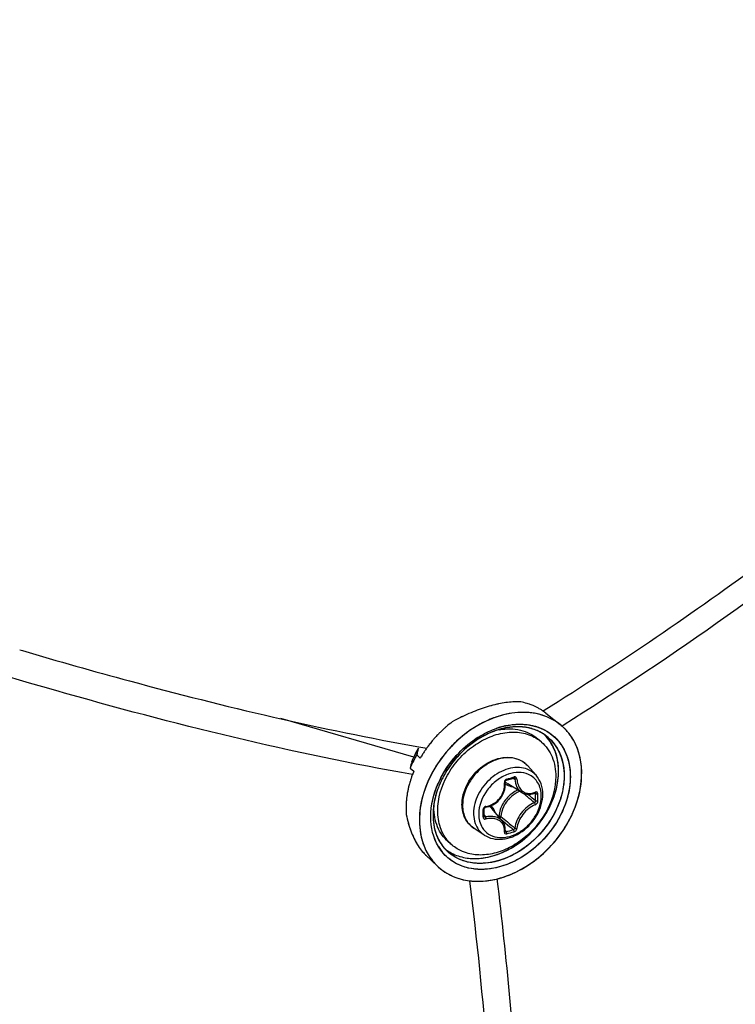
# Model space of a CAD drawing. Header units: millimetres. Extents: x 0 to 420, y 0 to 297.
# Tile 358 of 502: x 346.23 to 350.96, y 192.41 to 198.91. Entities that reach past the tile are written whole.
import ezdxf

# ---------------------------------------------------------------- set-up
doc = ezdxf.new("R2010")
doc.units = ezdxf.units.MM
doc.header["$LTSCALE"] = 23.1
doc.layers.get('0').update_dxf_attribs({"linetype": 'CONTINUOUS'})

msp = doc.modelspace()

# ---------------------------------------------------------------- linework, layer by layer
at = {"color": 7, "linetype": 'CONTINUOUS'}
for p, q in [((346.2329, 194.7538), (346.2519, 194.7483)), ((346.2329, 194.7538), (346.252, 194.7482)), ((349.6853, 194.3499), (349.6931, 194.3548)), ((349.6853, 194.3498), (349.6932, 194.3547)), ((349.705, 194.3357), (349.8003, 194.2596)), ((348.8332, 194.0458), (347.9553, 194.2992)), ((349.8187, 194.254), (349.8118, 194.2497)), ((349.8187, 194.254), (349.8118, 194.2497)), ((349.3895, 194.2244), (349.3901, 194.2246)), ((349.3895, 194.2243), (349.3901, 194.2245)), ((349.3949, 194.2405), (349.3957, 194.2407)), ((349.4016, 194.2286), (349.3993, 194.2279)), ((349.4016, 194.2286), (349.3993, 194.2278)), ((349.241, 194.1656), (349.2512, 194.1723)), ((349.2572, 194.1761), (349.258, 194.1767)), ((349.2576, 194.1749), (349.2585, 194.1755)), ((349.6756, 194.145), (349.6506, 194.1667)), ((348.8531, 194.0601), (348.8767, 194.0391)), ((348.8633, 194.1024), (348.8599, 194.0885)), ((348.8641, 194.1044), (348.8633, 194.1024)), ((348.919, 194.1048), (348.9183, 194.1038)), ((348.9194, 194.1046), (348.9186, 194.1036)), ((349.1126, 194.0535), (349.1159, 194.0572)), ((348.82, 194.0149), (348.8203, 194.0159)), ((348.82, 194.0149), (348.8203, 194.0158)), ((348.82, 194.0149), (348.8204, 194.0158)), ((348.82, 194.0149), (348.8204, 194.0158)), ((348.8772, 194.0401), (348.8767, 194.0391)), ((348.8773, 194.0401), (348.8767, 194.0391)), ((349.6405, 193.9251), (349.5851, 193.9876)), ((348.8098, 193.9726), (348.8334, 193.9516)), ((349.457, 193.932), (349.4567, 193.9319)), ((349.457, 193.932), (349.4567, 193.9319)), ((349.0112, 193.8818), (349.0111, 193.8815)), ((349.0299, 193.9191), (349.0298, 193.9189)), ((349.4362, 193.8449), (349.4374, 193.8578)), ((349.4366, 193.8826), (349.4369, 193.8842)), ((349.4366, 193.8812), (349.4366, 193.8826)), ((349.4375, 193.8707), (349.4366, 193.8812)), ((349.4369, 193.8842), (349.4374, 193.8857)), ((349.4374, 193.8857), (349.438, 193.8872)), ((349.4374, 193.8578), (349.4375, 193.8707)), ((349.438, 193.8872), (349.4389, 193.8887)), ((349.4389, 193.8887), (349.4399, 193.89)), ((349.4399, 193.89), (349.441, 193.8912)), ((349.441, 193.8912), (349.4422, 193.8922)), ((349.4422, 193.8922), (349.4435, 193.893)), ((349.4435, 193.893), (349.4448, 193.8936)), ((349.4448, 193.8936), (349.4454, 193.8938)), ((349.4454, 193.8938), (349.4603, 193.8979)), ((349.5465, 193.8113), (349.4537, 193.8689)), ((349.4603, 193.8979), (349.4691, 193.9004)), ((349.4691, 193.9004), (349.4779, 193.903)), ((349.4779, 193.903), (349.4928, 193.9074)), ((349.4896, 193.9065), (349.5008, 193.9005)), ((349.4917, 193.9054), (349.4945, 193.9038)), ((349.4928, 193.9074), (349.4933, 193.9076)), ((349.4933, 193.9076), (349.4944, 193.9077)), ((349.4944, 193.9077), (349.4953, 193.9076)), ((349.4953, 193.9076), (349.4961, 193.9074)), ((349.4961, 193.9074), (349.4964, 193.9073)), ((349.4131, 193.7838), (349.4199, 193.7952)), ((349.4199, 193.7952), (349.4256, 193.8072)), ((349.4256, 193.8072), (349.4303, 193.8195)), ((349.4303, 193.8195), (349.4338, 193.8321)), ((349.4338, 193.8321), (349.4362, 193.8449)), ((349.5465, 193.8114), (349.5502, 193.8092)), ((349.5502, 193.8092), (349.5586, 193.8051)), ((349.5586, 193.8051), (349.5674, 193.802)), ((349.5674, 193.802), (349.5767, 193.8)), ((349.5767, 193.8), (349.5862, 193.7989)), ((349.5862, 193.7989), (349.596, 193.7989)), ((349.5869, 193.7989), (349.5892, 193.7969)), ((349.596, 193.7989), (349.6059, 193.8)), ((349.6059, 193.8), (349.6159, 193.8021)), ((349.6159, 193.8021), (349.6258, 193.8052)), ((349.6258, 193.8052), (349.6333, 193.8082)), ((349.6304, 193.8071), (349.6374, 193.8033)), ((349.6342, 193.8089), (349.6333, 193.8082)), ((349.6333, 193.8082), (349.6346, 193.8086)), ((349.6346, 193.8086), (349.6351, 193.8087)), ((348.9669, 193.7359), (348.9669, 193.7363)), ((348.9672, 193.736), (348.9672, 193.7364)), ((349.3426, 193.7243), (349.3546, 193.73)), ((349.3546, 193.73), (349.3661, 193.7368)), ((349.3661, 193.7368), (349.377, 193.7445)), ((349.377, 193.7445), (349.3872, 193.7532)), ((349.3872, 193.7532), (349.3967, 193.7626)), ((349.3967, 193.7626), (349.4054, 193.7729)), ((349.4054, 193.7729), (349.4131, 193.7838)), ((349.2971, 193.7037), (349.2974, 193.705)), ((349.2971, 193.7029), (349.2971, 193.7037)), ((349.2972, 193.6842), (349.2971, 193.7029)), ((349.2971, 193.6556), (349.2972, 193.6791)), ((349.2972, 193.6791), (349.2972, 193.6842)), ((349.2972, 193.6625), (349.3065, 193.6501)), ((349.2974, 193.705), (349.2979, 193.7064)), ((349.2979, 193.7064), (349.2986, 193.7078)), ((349.2986, 193.7078), (349.2995, 193.7091)), ((349.2995, 193.7091), (349.3006, 193.7104)), ((349.3006, 193.7104), (349.3018, 193.7115)), ((349.3018, 193.7115), (349.3031, 193.7124)), ((349.3031, 193.7124), (349.3046, 193.7132)), ((349.3046, 193.7132), (349.306, 193.7138)), ((349.306, 193.7138), (349.3075, 193.7142)), ((349.3075, 193.7142), (349.3079, 193.7143)), ((349.3079, 193.7143), (349.3176, 193.7162)), ((349.3176, 193.7162), (349.3302, 193.7197)), ((349.3302, 193.7197), (349.3426, 193.7243)), ((349.4187, 193.6225), (349.3487, 193.7058)), ((349.2971, 193.6552), (349.2971, 193.6556)), ((349.2972, 193.6544), (349.2971, 193.6552)), ((349.2975, 193.6537), (349.2972, 193.6544)), ((349.2978, 193.6532), (349.2975, 193.6537)), ((349.3957, 193.6552), (349.3921, 193.6542)), ((349.4054, 193.6384), (349.4388, 193.6101)), ((349.4235, 193.6162), (349.4188, 193.6224)), ((349.4282, 193.6084), (349.4235, 193.6162)), ((349.432, 193.6), (349.4282, 193.6084)), ((349.4348, 193.5911), (349.432, 193.6)), ((349.2991, 193.5308), (349.2293, 193.5767)), ((349.4367, 193.5818), (349.4348, 193.5911)), ((349.4366, 193.5551), (349.4374, 193.5623)), ((349.4366, 193.5546), (349.4366, 193.5551)), ((349.4366, 193.5542), (349.4366, 193.5546)), ((349.4366, 193.5543), (349.4375, 193.5534)), ((349.4366, 193.5542), (349.4366, 193.5542)), ((349.4366, 193.5542), (349.4366, 193.5541)), ((349.4366, 193.5541), (349.4366, 193.5542)), ((349.4375, 193.5722), (349.4367, 193.5818)), ((349.4373, 193.5613), (349.4433, 193.5531)), ((349.4374, 193.5623), (349.4375, 193.5722)), ((349.4375, 193.5534), (349.4384, 193.5529)), ((349.0864, 193.4647), (349.0614, 193.4863)), ((348.9971, 193.4531), (348.9963, 193.4544)), ((348.9159, 193.3952), (348.9909, 193.3249)), ((348.9945, 193.3216), (348.9952, 193.321)), ((348.9945, 193.3215), (348.9951, 193.3209)), ((349.2037, 193.2289), (349.2038, 193.2288))]:
    msp.add_line(p, q, dxfattribs=at)
for centre, radius, start, end in [((349.6132, 193.404), 1.0168, 106.14447, 109.23708), ((349.6129, 193.4051), 1.0157, 106.13986, 109.24115), ((349.575, 193.5363), 0.8792, 102.73361, 106.14942), ((349.5747, 193.5373), 0.878, 102.72927, 106.14332), ((349.5558, 193.6191), 0.7941, 101.78574, 102.69442), ((349.5561, 193.6174), 0.7958, 101.78383, 102.69058), ((349.5382, 193.7068), 0.7047, 97.87782, 101.84842), ((349.5203, 193.8371), 0.5732, 93.29104, 97.88678), ((349.5155, 193.9098), 0.5003, 91.97994, 93.21717), ((349.5153, 193.9121), 0.4979, 91.97148, 93.2143), ((349.5158, 193.9024), 0.5077, 92.60111, 93.21261), ((349.5152, 193.917), 0.4931, 91.97543, 92.60119), ((349.4686, 194.0152), 0.4005, 73.65406, 79.71494), ((349.4727, 194.03), 0.3851, 71.23843, 73.62864), ((349.4763, 194.0402), 0.3743, 67.34363, 71.24492), ((349.4801, 194.0495), 0.3643, 64.2958, 67.33588), ((349.4829, 194.0553), 0.3578, 60.83662, 64.29563), ((349.737, 193.0925), 1.3522, 115.44296, 116.07045), ((349.7345, 193.098), 1.3462, 115.44371, 116.0741), ((349.7348, 193.0971), 1.3471, 115.4424, 115.75511), ((349.7088, 193.153), 1.2855, 112.76225, 115.46319), ((349.7083, 193.1539), 1.2845, 112.75668, 115.45954), ((349.6656, 193.2559), 1.1739, 109.95143, 112.76107), ((349.6656, 193.2559), 1.1739, 109.95381, 112.76374), ((349.6413, 193.3216), 1.1039, 109.2057, 109.93254), ((349.6405, 193.324), 1.1013, 109.20228, 109.93081), ((349.4857, 194.0603), 0.3521, 57.33752, 60.83495), ((349.488, 194.0639), 0.3478, 54.20076, 57.3352), ((349.4883, 194.0645), 0.3472, 51.37396, 57.336), ((349.489, 194.0653), 0.3461, 51.36713, 54.19768), ((349.5655, 193.6494), 0.7901, 127.21991, 131.0754), ((349.7542, 193.0582), 1.3906, 116.08177, 118.64554), ((349.7532, 193.0599), 1.3887, 116.07614, 118.64344), ((349.7393, 193.088), 1.3573, 115.7551, 116.06986), ((349.5487, 193.7489), 0.5151, 103.41042, 107.28797), ((349.5451, 193.7623), 0.5012, 102.31871, 106.12349), ((349.5443, 193.767), 0.4964, 102.35584, 103.39317), ((349.5832, 193.9879), 0.3478, 49.06362, 51.38133), ((349.5834, 193.988), 0.3475, 49.43387, 51.39061), ((349.5834, 193.9881), 0.3474, 49.4293, 51.38417), ((349.5836, 193.9883), 0.3471, 49.06201, 49.42875), ((349.5839, 193.9886), 0.3468, 48.36292, 49.43332), ((349.5828, 193.9875), 0.3483, 44.96524, 49.05918), ((349.5835, 193.9882), 0.3473, 48.3608, 49.06306), ((349.5818, 193.9864), 0.3498, 41.21829, 48.34923), ((349.5831, 193.9877), 0.348, 44.96154, 48.35842), ((349.5835, 193.6295), 0.817, 136.35992, 138.63858), ((349.5807, 193.6321), 0.8132, 134.84869, 136.35979), ((349.5783, 193.6346), 0.8098, 132.32515, 134.86225), ((349.575, 193.6382), 0.8048, 131.05872, 132.32465), ((349.5419, 193.7354), 0.5128, 107.21344, 110.38523), ((349.5441, 193.7305), 0.5181, 109.0704, 110.43081), ((349.5395, 193.7428), 0.505, 106.8852, 109.0217), ((349.539, 193.7455), 0.5023, 107.31815, 109.07262), ((349.5551, 193.7285), 0.5364, 107.2419, 108.75764), ((349.5344, 193.7602), 0.4869, 106.11326, 107.31542), ((349.4704, 193.8246), 0.408, 100.97574, 101.35061), ((349.5371, 193.7505), 0.4969, 106.09973, 107.20294), ((349.5364, 193.7528), 0.4945, 106.06173, 106.88067), ((349.4696, 193.8288), 0.4037, 99.98976, 100.97683), ((349.5497, 193.7462), 0.518, 106.11336, 107.38578), ((349.5329, 193.7652), 0.4817, 105.9539, 106.11066), ((349.5346, 193.7591), 0.488, 105.11803, 106.06203), ((349.5322, 193.7677), 0.4791, 105.11313, 105.95451), ((349.5343, 193.7603), 0.4867, 104.83782, 105.82661), ((349.5328, 193.7654), 0.4814, 104.29817, 105.11776), ((349.5314, 193.7706), 0.4761, 104.81712, 105.11256), ((349.5266, 193.7918), 0.4543, 97.79946, 104.90926), ((349.5294, 193.7786), 0.4678, 102.17354, 104.82413), ((349.5301, 193.7763), 0.4702, 102.20598, 104.30323), ((349.5243, 193.8043), 0.4416, 97.02561, 102.2393), ((349.5248, 193.8003), 0.4456, 97.72424, 102.18987), ((349.5206, 193.8313), 0.4143, 94.73186, 97.73086), ((349.5222, 193.8178), 0.4279, 96.96922, 97.69949), ((349.5201, 193.8372), 0.4084, 93.52504, 96.99907), ((349.521, 193.8282), 0.4175, 94.7478, 96.97546), ((349.5187, 193.8573), 0.3883, 88.61528, 94.76342), ((349.52, 193.8405), 0.4051, 93.53633, 94.74277), ((349.5188, 193.8618), 0.3838, 88.61941, 93.56762), ((349.5186, 193.8629), 0.3827, 87.98349, 93.5437), ((349.519, 193.8782), 0.3673, 87.95913, 88.58408), ((349.5192, 193.884), 0.3616, 84.94771, 88.58318), ((349.5194, 193.8872), 0.3584, 84.9412, 87.96883), ((349.5194, 193.8877), 0.3579, 84.14986, 87.9618), ((349.5202, 193.8964), 0.3491, 84.13136, 84.93123), ((349.5215, 193.9089), 0.3366, 78.44528, 84.97884), ((349.5218, 193.9106), 0.3348, 78.43091, 84.164), ((349.522, 193.9116), 0.3339, 77.96562, 84.17412), ((349.5242, 193.9235), 0.3217, 77.91771, 78.39418), ((349.526, 193.9317), 0.3134, 74.42201, 78.40695), ((349.5259, 193.9308), 0.3143, 74.44279, 77.92903), ((349.5264, 193.9331), 0.3119, 73.90672, 77.93425), ((349.5278, 193.9379), 0.3069, 73.90758, 74.4307), ((349.5299, 193.9454), 0.2991, 66.87109, 74.43713), ((349.5303, 193.9466), 0.2979, 66.58429, 73.91867), ((349.5306, 193.9471), 0.2972, 66.85955, 73.93455), ((349.5335, 193.9543), 0.2895, 66.54335, 66.82561), ((349.5344, 193.9564), 0.2872, 63.20249, 66.83908), ((349.5343, 193.9563), 0.2874, 63.86204, 66.55225), ((349.5348, 193.9573), 0.2863, 63.18545, 66.54887), ((349.5359, 193.9594), 0.2839, 62.93266, 63.85828), ((349.5362, 193.9602), 0.283, 62.92109, 63.17919), ((349.5403, 193.9678), 0.2744, 51.44966, 62.96675), ((349.5405, 193.968), 0.2742, 51.45353, 62.98167), ((349.4975, 193.9901), 0.2837, 42.65384, 45.69266), ((349.4978, 193.9905), 0.2832, 42.60211, 45.71581), ((349.4966, 193.9893), 0.2849, 42.00251, 42.65523), ((349.4969, 193.9897), 0.2844, 41.99977, 42.60766), ((349.497, 193.9897), 0.2844, 41.99938, 42.60345), ((349.5313, 193.9579), 0.2877, 34.74605, 51.27615), ((349.581, 193.9857), 0.3509, 41.90395, 44.96067), ((349.5812, 193.9858), 0.3507, 41.9065, 44.96465), ((349.5785, 193.9834), 0.3543, 37.77973, 41.90292), ((349.5797, 193.9844), 0.3527, 41.22612, 41.90576), ((349.5787, 193.9836), 0.354, 39.52411, 41.22544), ((349.5788, 193.9837), 0.3538, 39.52175, 41.22413), ((349.5753, 193.9809), 0.3583, 34.72676, 39.51368), ((349.5772, 193.9823), 0.356, 37.78559, 39.52394), ((349.5755, 193.9811), 0.3581, 35.68385, 37.78205), ((349.5751, 193.9808), 0.3586, 35.24001, 37.78436), ((349.5739, 193.9799), 0.36, 35.23776, 35.68506), ((349.573, 193.9793), 0.3612, 34.73195, 35.23773), ((349.5736, 193.9797), 0.3604, 34.72691, 35.24162), ((349.5667, 193.975), 0.3688, 29.51432, 34.7143), ((349.5721, 193.9786), 0.3623, 34.16445, 34.73339), ((349.5727, 193.979), 0.3616, 34.16025, 34.72678), ((349.5804, 193.6319), 0.8131, 142.38471, 144.06306), ((349.5803, 193.632), 0.813, 142.38463, 144.06321), ((349.5824, 193.6304), 0.8156, 140.22939, 142.4104), ((349.5841, 193.6289), 0.8179, 138.61797, 140.23014), ((349.6048, 193.6245), 0.652, 122.84205, 124.53991), ((349.6052, 193.6237), 0.6529, 122.20852, 124.48306), ((349.5092, 193.9528), 0.2542, 49.1138, 56.51182), ((349.4941, 193.9872), 0.2882, 34.71844, 41.98672), ((349.5663, 193.9748), 0.3692, 29.51431, 34.14524), ((349.5713, 193.9781), 0.3632, 33.67121, 34.16448), ((349.3975, 193.7851), 0.6217, 149.09967, 155.20959), ((349.3979, 193.7831), 0.6227, 149.15134, 155.05196), ((349.3899, 193.787), 0.6138, 152.33995, 155.07239), ((349.5284, 193.6707), 0.7795, 150.03054, 151.35717), ((349.5287, 193.6705), 0.7799, 150.03073, 151.23795), ((349.4006, 193.7815), 0.6259, 150.77478, 152.34374), ((361.4601, 191.0546), 12.9603, 166.462, 166.59096), ((349.4073, 193.7778), 0.6335, 149.17312, 150.77515), ((351.6679, 209.9569), 16.0889, 259.97047, 260.16445), ((349.5608, 193.6447), 0.7897, 147.89268, 149.9534), ((349.5607, 193.6448), 0.7895, 147.89266, 149.95336), ((349.5713, 193.6382), 0.802, 146.16334, 147.89429), ((349.5712, 193.6382), 0.8019, 146.16314, 147.89435), ((349.5772, 193.6342), 0.8092, 144.52477, 146.19759), ((349.5773, 193.6342), 0.8092, 144.52481, 146.16403), ((349.5796, 193.6325), 0.8121, 144.0632, 144.43583), ((349.5796, 193.6326), 0.812, 144.06333, 144.43584), ((349.6295, 193.5887), 0.6952, 138.04167, 152.84659), ((349.6779, 193.5478), 0.8235, 138.07399, 138.89063), ((349.6773, 193.5483), 0.8228, 137.53713, 138.16579), ((349.6425, 193.5783), 0.7118, 137.71544, 137.90983), ((360.0224, 191.301), 11.5265, 166.38196, 166.59805), ((349.4939, 193.6879), 0.741, 154.90576, 157.4038), ((349.3704, 193.7959), 0.5924, 156.12264, 158.20873), ((349.3681, 193.7969), 0.5899, 156.86327, 158.21106), ((349.3728, 193.7964), 0.5945, 157.76332, 158.33907), ((349.3789, 193.7939), 0.6011, 155.71507, 157.76076), ((349.5139, 193.6785), 0.7631, 151.48132, 154.90182), ((349.3776, 193.7928), 0.6002, 155.07578, 156.86231), ((349.3798, 193.7918), 0.6027, 155.07809, 156.1259), ((349.3841, 193.7916), 0.6068, 155.23242, 155.71755), ((349.525, 193.6726), 0.7756, 151.23878, 151.48994), ((349.5246, 193.6728), 0.7752, 151.35823, 151.48997), ((349.4699, 193.8855), 0.1539, 50.53518, 52.38989), ((349.4701, 193.8857), 0.1537, 47.20358, 50.53486), ((349.4695, 193.8852), 0.1545, 41.53019, 47.1948), ((349.4933, 193.6768), 0.7149, 157.38804, 161.50705), ((349.5362, 193.7019), 0.2433, 109.07542, 109.22931), ((349.4508, 193.6904), 0.6702, 163.13123, 165.77749), ((349.4711, 193.6844), 0.6914, 161.51909, 163.13722), ((349.593, 193.6083), 0.6538, 153.26306, 156.15272), ((349.59, 193.6098), 0.6504, 155.04786, 155.97875), ((349.5857, 193.612), 0.6456, 154.36216, 155.86397), ((349.595, 193.6075), 0.6559, 154.2378, 155.04807), ((349.5886, 193.6106), 0.6488, 153.67762, 154.36295), ((349.5986, 193.6058), 0.6599, 153.69011, 154.23809), ((349.5915, 193.6092), 0.652, 153.18809, 153.67746), ((349.601, 193.6046), 0.6626, 153.25566, 153.69019), ((349.6027, 193.6037), 0.6645, 152.96083, 153.25573), ((349.5948, 193.6075), 0.6558, 152.91998, 153.18831), ((349.5731, 193.6238), 0.6182, 153.67667, 155.36641), ((349.577, 193.6217), 0.6227, 153.68606, 155.34026), ((349.5803, 193.6204), 0.6262, 153.70832, 155.32848), ((349.5901, 193.6153), 0.6372, 151.52143, 153.68459), ((349.5889, 193.6161), 0.6358, 151.56353, 153.7075), ((349.5835, 193.6186), 0.6299, 151.50629, 153.67176), ((349.501, 193.9452), 0.0898, 224.14979, 225.13489), ((349.5012, 193.9455), 0.0901, 225.16768, 238.19258), ((348.9154, 195.8333), 2.0045, 285.39308, 286.80749), ((349.3871, 193.7041), 0.605, 170.23256, 172.66996), ((349.4089, 193.7004), 0.6271, 167.85272, 170.23305), ((349.4283, 193.6962), 0.647, 165.78204, 167.8545), ((349.6022, 193.6435), 0.202, 114.0645, 126.40526), ((341.4495, 184.2372), 12.5417, 49.56104, 49.72441), ((341.6061, 184.3006), 12.4061, 49.65654, 49.94798), ((349.5918, 193.9116), 0.1071, 290.31697, 292.26307), ((349.5906, 193.9146), 0.1103, 292.2624, 294.07545), ((348.1722, 193.7796), 1.4654, 0.00233, 0.92882), ((348.1739, 193.7787), 1.4783, 0.0024, 0.92888), ((349.3249, 193.7095), 0.5425, 177.87164, 179.77367), ((349.3441, 193.7088), 0.5618, 174.88937, 177.86578), ((349.3656, 193.7069), 0.5833, 172.67122, 174.89249), ((349.4474, 193.6595), 0.4872, 171.2916, 173.56714), ((349.4489, 193.6591), 0.4887, 170.96556, 172.6411), ((349.4558, 193.6583), 0.4956, 170.95452, 172.51145), ((349.364, 193.7139), 0.3977, 177.18978, 179.98867), ((349.3745, 193.7135), 0.4082, 176.85074, 177.20053), ((349.6159, 193.6256), 0.2113, 135.09832, 148.10442), ((342.1847, 185.0986), 11.4092, 49.26308, 49.56466), ((348.2208, 193.7796), 1.4168, 359.05537, 0.00295), ((348.223, 193.7787), 1.4292, 359.05547, 0.00301), ((349.2957, 193.7094), 0.5134, 179.74319, 184.87954), ((349.5289, 193.8134), 0.7592, 191.21781, 195.56133), ((349.5278, 193.8132), 0.758, 191.22125, 195.57067), ((349.4457, 193.6596), 0.4855, 172.51311, 173.56988), ((349.4381, 193.6605), 0.4778, 172.64471, 173.57155), ((347.1498, 193.6743), 2.1407, 0.00233, 0.64253), ((347.2299, 193.6743), 2.0607, 359.34524, 0.00194), ((349.3133, 193.6985), 0.0216, 99.06376, 106.76369), ((349.2797, 193.6479), 0.0902, 40.02572, 53.88647), ((349.2644, 193.6475), 0.1114, 16.50857, 23.3442), ((349.1918, 193.9849), 0.7565, 333.67652, 336.5845), ((349.1934, 193.9842), 0.7548, 333.98554, 336.58777), ((349.4763, 193.7995), 0.7048, 195.61404, 196.17546), ((349.4673, 193.7968), 0.6954, 195.60533, 196.73877), ((349.4641, 193.7959), 0.6921, 196.17542, 196.74232), ((349.2944, 193.6556), 0.00271, 351.60329, 359.32144), ((357.0616, 202.7394), 11.8794, 229.89404, 230.16205), ((356.5517, 202.0317), 11.0235, 229.81565, 230.16603), ((356.1132, 201.6022), 10.3986, 230.16047, 230.51372), ((349.1722, 193.9947), 0.7785, 330.51232, 333.67169), ((349.1715, 193.9951), 0.7793, 330.51223, 333.32698), ((349.1808, 193.9903), 0.7688, 333.03735, 333.33657), ((349.1825, 193.9895), 0.767, 333.33655, 333.68263), ((349.1839, 193.9888), 0.7653, 333.33401, 333.67764), ((349.1847, 193.9884), 0.7645, 333.67993, 333.98757), ((349.1861, 193.9877), 0.7629, 333.67772, 333.98992), ((349.187, 193.9873), 0.762, 333.98758, 334.25893), ((349.405, 193.7774), 0.6302, 196.68026, 201.56551), ((349.4407, 193.7888), 0.6676, 196.73603, 198.3293), ((349.3886, 193.7712), 0.6126, 198.30407, 201.59401), ((349.3352, 193.7503), 0.5553, 201.61066, 204.26789), ((349.3158, 193.742), 0.5342, 201.55293, 206.95997), ((349.0685, 194.9402), 1.4368, 285.12112, 287.07727), ((349.0691, 194.9383), 1.4495, 285.13021, 287.08635), ((349.2969, 193.733), 0.5133, 204.26617, 207.01786), ((349.2735, 193.7212), 0.4871, 207.03555, 207.75079), ((349.2678, 193.7183), 0.4806, 207.03499, 208.48069), ((349.2641, 193.7163), 0.4765, 207.75075, 208.47792), ((349.2443, 193.7054), 0.4538, 208.46379, 210.92837), ((349.2087, 193.6839), 0.4123, 210.90798, 214.67787), ((349.2519, 193.6307), 0.286, 212.43965, 214.72904), ((349.2473, 193.6275), 0.2804, 212.39315, 214.45567), ((349.2511, 193.6301), 0.285, 214.19294, 214.45497), ((349.2507, 193.6298), 0.2845, 214.45497, 214.71783), ((349.2444, 193.6255), 0.2769, 214.45948, 214.72693), ((349.2499, 193.6293), 0.2836, 214.73191, 215.05701), ((349.248, 193.628), 0.2813, 214.72695, 215.01924), ((349.2529, 193.6569), 0.2543, 221.70798, 229.09647), ((349.1757, 193.6611), 0.3721, 214.68892, 218.32619), ((349.1521, 193.6425), 0.3421, 218.33076, 221.73229), ((349.1392, 193.6312), 0.3249, 221.75381, 222.68818), ((349.133, 193.6255), 0.3165, 221.73012, 224.72938), ((349.1311, 193.6237), 0.3139, 222.68188, 224.73879), ((349.1209, 193.6136), 0.2996, 224.73899, 226.81653), ((349.1198, 193.6125), 0.2979, 224.74023, 226.8287), ((349.2435, 193.5902), 0.3666, 210.74294, 214.71596), ((349.2643, 193.6158), 0.3128, 210.79009, 214.71405), ((349.2622, 193.6147), 0.3104, 211.08808, 222.74439), ((349.258, 193.6116), 0.3052, 214.72363, 222.49614), ((349.2426, 193.6241), 0.2746, 214.9928, 226.78066), ((349.2426, 193.6239), 0.2745, 215.00809, 226.75845), ((349.2128, 193.6611), 0.2812, 231.40537, 232.72204), ((349.2126, 193.6609), 0.281, 231.40641, 232.71341), ((349.2139, 193.6626), 0.2831, 232.71269, 236.28952), ((349.2137, 193.6624), 0.2828, 232.71654, 236.28836), ((349.2153, 193.6648), 0.2857, 236.28886, 238.55735), ((349.2153, 193.6648), 0.2856, 236.28857, 238.56261), ((349.2152, 193.6645), 0.2854, 236.28744, 238.55443), ((349.2338, 193.5834), 0.3548, 214.70639, 226.77538), ((349.2289, 193.5787), 0.348, 226.8293, 227.79329), ((349.2286, 193.5784), 0.3475, 226.82444, 227.64699), ((349.2285, 193.5782), 0.3473, 226.82953, 227.64514), ((349.243, 193.8116), 0.5872, 282.31726, 286.1187), ((349.2435, 193.8096), 0.5851, 282.31161, 285.71908), ((349.2403, 193.8213), 0.5972, 285.35535, 285.70945), ((349.2393, 193.8249), 0.601, 285.70949, 286.104), ((349.2397, 193.8237), 0.5997, 285.7065, 286.11081), ((349.234, 193.8428), 0.6196, 286.11887, 289.45337), ((349.2384, 193.8282), 0.6044, 286.1021, 286.47325), ((349.2387, 193.8271), 0.6032, 286.11084, 286.476), ((349.2336, 193.844), 0.6209, 286.48834, 289.45258), ((349.2376, 193.8309), 0.6072, 286.47321, 286.78892)]:
    msp.add_arc(centre, radius, start, end, dxfattribs=at)
for points, knots in [([(349.6932, 194.3547), (350.1932, 194.667), (352.115, 195.9743), (353.8396, 197.5778), (354.9471, 198.9125)], [0, 0, 0, 0, 0.253674, 1, 1, 1, 1]), ([(355.014, 198.7638), (354.6535, 198.3307), (353.108, 196.6275), (351.2884, 195.1762), (349.8187, 194.254)], [0, 0, 0, 0, 0.245138, 1, 1, 1, 1]), ([(348.8258, 193.9307), (348.0318, 194.0687), (346.3046, 194.4958), (344.6191, 195.0568), (343.7085, 195.3893)], [0, 0, 0, 0, 0.45396, 1, 1, 1, 1]), ([(346.252, 194.7482), (346.4863, 194.6789), (347.349, 194.4342), (348.2233, 194.2275), (348.8659, 194.1139)], [0, 0, 0, 0, 0.27236, 1, 1, 1, 1]), ([(349.6981, 194.3165), (349.6491, 194.3343), (349.5381, 194.3499), (349.3682, 194.3154), (349.2035, 194.2302), (349.1078, 194.1456), (349.0647, 194.0975)], [0, 0, 0, 0, 0.221196, 0.463312, 0.725506, 1, 1, 1, 1]), ([(349.6982, 194.3165), (349.6493, 194.3342), (349.5383, 194.3499), (349.3684, 194.3155), (349.2039, 194.2305), (349.1083, 194.146), (349.0651, 194.098)], [0, 0, 0, 0, 0.221447, 0.463667, 0.725746, 1, 1, 1, 1]), ([(349.4059, 194.3188), (349.3751, 194.3099), (349.2495, 194.2626), (349.139, 194.1788), (349.0704, 194.1038)], [0, 0, 0, 0, 0.239966, 1, 1, 1, 1]), ([(349.6988, 194.3163), (349.6543, 194.3325), (349.5545, 194.3487), (349.4553, 194.3331), (349.4059, 194.3188)], [0, 0, 0, 0, 0.479541, 1, 1, 1, 1]), ([(349.3961, 194.2408), (349.4536, 194.2587), (349.5705, 194.2747), (349.6842, 194.2359), (349.7287, 194.205)], [0, 0, 0, 0, 0.526189, 1, 1, 1, 1]), ([(349.544, 194.2625), (349.5933, 194.2612), (349.6909, 194.2404), (349.8076, 194.1451), (349.8685, 194.0031), (349.8695, 193.8381), (349.8147, 193.6692), (349.6809, 193.4672), (349.5211, 193.3559), (349.4061, 193.3226)], [0, 0, 0, 0, 0.11213, 0.218838, 0.329891, 0.452186, 0.586314, 0.727642, 1, 1, 1, 1]), ([(349.438, 194.2519), (349.4468, 194.2538), (349.4811, 194.2604), (349.5163, 194.2631), (349.5422, 194.2625)], [0, 0, 0, 0, 0.256535, 1, 1, 1, 1]), ([(349.4382, 194.252), (349.4471, 194.2539), (349.4819, 194.2605), (349.5176, 194.2631), (349.544, 194.2625)], [0, 0, 0, 0, 0.256278, 1, 1, 1, 1]), ([(349.5422, 194.2625), (349.5592, 194.2621), (349.6239, 194.2568), (349.6875, 194.2331), (349.7271, 194.2061)], [0, 0, 0, 0, 0.261575, 1, 1, 1, 1]), ([(348.9913, 193.6924), (348.9913, 193.7729), (349.0298, 193.8979), (349.1273, 194.0345), (349.2232, 194.1216), (349.3321, 194.1829), (349.4459, 194.2135), (349.5557, 194.21), (349.6216, 194.1833), (349.6495, 194.1649)], [0, 0, 0, 0, 0.254142, 0.391, 0.527564, 0.659013, 0.781772, 0.894694, 1, 1, 1, 1]), ([(349.3749, 194.2202), (349.3396, 194.2081), (349.1992, 194.1419), (349.0859, 194.0222), (349.0299, 193.9191)], [0, 0, 0, 0, 0.241236, 1, 1, 1, 1]), ([(349.3633, 194.2161), (349.3291, 194.2034), (349.1936, 194.1364), (349.0843, 194.0194), (349.0299, 193.9191)], [0, 0, 0, 0, 0.242026, 1, 1, 1, 1]), ([(349.2512, 194.1723), (349.2627, 194.1797), (349.3082, 194.2071), (349.3572, 194.2287), (349.3949, 194.2405)], [0, 0, 0, 0, 0.256626, 1, 1, 1, 1]), ([(349.7113, 194.1824), (349.7397, 194.1597), (349.7892, 194.1009), (349.827, 193.9887), (349.828, 193.8623), (349.7811, 193.6854), (349.6455, 193.4886), (349.4797, 193.3867), (349.3915, 193.3613)], [0, 0, 0, 0, 0.104524, 0.214592, 0.333967, 0.462949, 0.735941, 1, 1, 1, 1]), ([(349.3996, 194.2264), (349.4449, 194.2343), (349.515, 194.2344), (349.5989, 194.2043), (349.6347, 194.1804), (349.6506, 194.1667)], [0, 0, 0, 0, 0.519584, 0.762839, 1, 1, 1, 1]), ([(349.7113, 194.1824), (349.7425, 194.1575), (349.7959, 194.0914), (349.8313, 193.9649), (349.8227, 193.8243), (349.79, 193.7322), (349.7678, 193.6873)], [0, 0, 0, 0, 0.222971, 0.459982, 0.719377, 1, 1, 1, 1]), ([(349.7271, 194.2061), (349.7633, 194.1813), (349.827, 194.1125), (349.8716, 193.9747), (349.865, 193.8196), (349.8295, 193.7178), (349.8049, 193.6681)], [0, 0, 0, 0, 0.223214, 0.459267, 0.718396, 1, 1, 1, 1]), ([(349.1853, 193.3793), (349.2745, 193.3668), (349.4221, 193.4028), (349.5804, 193.5131), (349.6842, 193.6283), (349.7572, 193.7619), (349.7931, 193.9024), (349.7877, 194.0374), (349.7541, 194.1179), (349.731, 194.1513)], [0, 0, 0, 0, 0.239217, 0.373672, 0.511458, 0.646823, 0.774667, 0.892112, 1, 1, 1, 1]), ([(349.7677, 194.1219), (349.7917, 194.0873), (349.8262, 194.0032), (349.8294, 193.8626), (349.7888, 193.7171), (349.7091, 193.5802), (349.5976, 193.4647), (349.4311, 193.3588), (349.2769, 193.3317), (349.1881, 193.353)], [0, 0, 0, 0, 0.108486, 0.226976, 0.356148, 0.49267, 0.630927, 0.764804, 1, 1, 1, 1]), ([(349.8048, 194.1287), (349.8302, 194.0921), (349.8666, 194.0033), (349.8703, 193.8547), (349.8276, 193.7009), (349.7437, 193.556), (349.6262, 193.4336), (349.4503, 193.3209), (349.2873, 193.2914), (349.1931, 193.3133)], [0, 0, 0, 0, 0.108425, 0.226833, 0.355901, 0.492337, 0.630562, 0.76449, 1, 1, 1, 1]), ([(349.3561, 193.3935), (349.4392, 193.4175), (349.5966, 193.5113), (349.7305, 193.6928), (349.7847, 193.8586), (349.7936, 193.9799), (349.7699, 194.0911), (349.7316, 194.1541), (349.7083, 194.18)], [0, 0, 0, 0, 0.260989, 0.532289, 0.661973, 0.783062, 0.894976, 1, 1, 1, 1]), ([(349.6756, 194.145), (349.6908, 194.1319), (349.7185, 194.1014), (349.7595, 194.0269), (349.7707, 193.9612), (349.7707, 193.9174)], [0, 0, 0, 0, 0.238021, 0.481682, 1, 1, 1, 1]), ([(349.731, 193.7183), (349.7511, 193.7589), (349.7815, 193.8419), (349.7946, 193.9692), (349.7723, 194.0865), (349.7326, 194.1529), (349.7083, 194.18)], [0, 0, 0, 0, 0.278014, 0.537515, 0.77657, 1, 1, 1, 1]), ([(349.8733, 193.6564), (349.9131, 193.7388), (349.962, 193.9088), (349.9271, 194.087), (349.8876, 194.1567)], [0, 0, 0, 0, 0.533174, 1, 1, 1, 1]), ([(349.8861, 193.6843), (349.9222, 193.7677), (349.9635, 193.9385), (349.9176, 194.1134), (349.8736, 194.1795)], [0, 0, 0, 0, 0.533744, 1, 1, 1, 1]), ([(349.0647, 194.0975), (349.0186, 194.0461), (348.9408, 193.934), (348.8734, 193.748), (348.8636, 193.5637), (348.9003, 193.4501), (348.9284, 193.4028)], [0, 0, 0, 0, 0.275264, 0.538289, 0.780129, 1, 1, 1, 1]), ([(349.0643, 194.0971), (349.0184, 194.0458), (348.9407, 193.9338), (348.8734, 193.748), (348.8636, 193.5638), (348.9002, 193.4502), (348.9284, 193.4029)], [0, 0, 0, 0, 0.275019, 0.538051, 0.78006, 1, 1, 1, 1]), ([(349.0574, 194.0892), (349.0459, 194.0761), (349.0021, 194.0225), (348.965, 193.9634), (348.9421, 193.917)], [0, 0, 0, 0, 0.252116, 1, 1, 1, 1]), ([(349.5638, 194.0075), (349.5475, 194.02), (349.5082, 194.0391), (349.4407, 194.0445), (349.37, 194.0281), (349.3018, 193.9919), (349.2415, 193.939), (349.1799, 193.8549), (349.1554, 193.7773), (349.1554, 193.7272)], [0, 0, 0, 0, 0.104897, 0.216899, 0.338904, 0.47012, 0.607003, 0.744549, 1, 1, 1, 1]), ([(349.1601, 193.7977), (349.1726, 193.8474), (349.2238, 193.941), (349.3091, 194.005), (349.3565, 194.0245)], [0, 0, 0, 0, 0.499995, 1, 1, 1, 1]), ([(349.3565, 194.0245), (349.3771, 194.033), (349.419, 194.045), (349.4827, 194.0454), (349.5409, 194.0268), (349.5723, 194.002), (349.5851, 193.9876)], [0, 0, 0, 0, 0.270574, 0.524505, 0.765155, 1, 1, 1, 1]), ([(349.571, 193.9693), (349.5534, 193.9747), (349.5147, 193.9797), (349.4551, 193.9703), (349.3959, 193.9454), (349.3225, 193.8939), (349.2525, 193.8054), (349.2281, 193.7175), (349.2281, 193.6752)], [0, 0, 0, 0, 0.108641, 0.225762, 0.35139, 0.483442, 0.751147, 1, 1, 1, 1]), ([(349.456, 193.9317), (349.4291, 193.9223), (349.3772, 193.8932), (349.2966, 193.8118), (349.262, 193.7254), (349.262, 193.6695)], [0, 0, 0, 0, 0.249772, 0.51087, 1, 1, 1, 1]), ([(349.5899, 193.9312), (349.5703, 193.9398), (349.5245, 193.9484), (349.4794, 193.9397), (349.457, 193.932)], [0, 0, 0, 0, 0.475967, 1, 1, 1, 1]), ([(349.6405, 193.9251), (349.6314, 193.9353), (349.61, 193.9536), (349.5844, 193.9652), (349.571, 193.9693)], [0, 0, 0, 0, 0.49562, 1, 1, 1, 1]), ([(349.6749, 193.7887), (349.6749, 193.8044), (349.6715, 193.8348), (349.6546, 193.8765), (349.627, 193.9102), (349.6028, 193.9255), (349.5899, 193.9312)], [0, 0, 0, 0, 0.267263, 0.518158, 0.759229, 1, 1, 1, 1]), ([(349.6848, 193.7999), (349.6848, 193.823), (349.678, 193.8684), (349.6551, 193.9086), (349.6405, 193.9251)], [0, 0, 0, 0, 0.512429, 1, 1, 1, 1]), ([(348.9421, 193.917), (348.9002, 193.8324), (348.8485, 193.6573), (348.8864, 193.4733), (348.9286, 193.4025)], [0, 0, 0, 0, 0.534142, 1, 1, 1, 1]), ([(348.9956, 193.4557), (348.9614, 193.5131), (348.928, 193.6603), (348.9643, 193.803), (348.9951, 193.8726)], [0, 0, 0, 0, 0.467422, 1, 1, 1, 1]), ([(348.9963, 193.4544), (348.9614, 193.5122), (348.9277, 193.6614), (348.965, 193.8056), (348.9966, 193.876)], [0, 0, 0, 0, 0.466902, 1, 1, 1, 1]), ([(349.0111, 193.8815), (349.0056, 193.8694), (348.9855, 193.8217), (348.9717, 193.7713), (348.9659, 193.7333)], [0, 0, 0, 0, 0.257037, 1, 1, 1, 1]), ([(349.0111, 193.8815), (349.0057, 193.8696), (348.9859, 193.8227), (348.9722, 193.7732), (348.9663, 193.7358)], [0, 0, 0, 0, 0.257231, 1, 1, 1, 1]), ([(349.7707, 193.9174), (349.7707, 193.8447), (349.7394, 193.732), (349.6579, 193.6043), (349.5765, 193.519), (349.4819, 193.4529), (349.3801, 193.4104), (349.2778, 193.3945), (349.2112, 193.4033), (349.181, 193.4127)], [0, 0, 0, 0, 0.248665, 0.382513, 0.517377, 0.649239, 0.774658, 0.891564, 1, 1, 1, 1]), ([(349.3099, 193.7198), (349.3276, 193.7227), (349.3627, 193.7358), (349.4043, 193.7729), (349.4299, 193.8222), (349.4334, 193.859), (349.4313, 193.8764)], [0, 0, 0, 0, 0.24849, 0.504031, 0.757203, 1, 1, 1, 1]), ([(349.4475, 193.9007), (349.4425, 193.8993), (349.4336, 193.8924), (349.4307, 193.8815), (349.4313, 193.8764)], [0, 0, 0, 0, 0.497141, 1, 1, 1, 1]), ([(349.4313, 193.8763), (349.4327, 193.8768), (349.4349, 193.8775), (349.4368, 193.8796), (349.4367, 193.8805)], [0, 0, 0, 0, 0.63264, 1, 1, 1, 1]), ([(349.4374, 193.8688), (349.4407, 193.8664), (349.4547, 193.8574), (349.4709, 193.8522), (349.4833, 193.8504)], [0, 0, 0, 0, 0.245283, 1, 1, 1, 1]), ([(349.4475, 193.9007), (349.4475, 193.8998), (349.4476, 193.8975), (349.447, 193.8942), (349.4454, 193.8938)], [0, 0, 0, 0, 0.348, 1, 1, 1, 1]), ([(349.495, 193.9144), (349.4951, 193.9135), (349.4952, 193.9112), (349.4943, 193.9079), (349.4928, 193.9074)], [0, 0, 0, 0, 0.339767, 1, 1, 1, 1]), ([(349.5141, 193.9003), (349.5138, 193.9048), (349.5106, 193.912), (349.5019, 193.9155), (349.4972, 193.9151), (349.495, 193.9144)], [0, 0, 0, 0, 0.502703, 0.74499, 1, 1, 1, 1]), ([(349.5008, 193.9005), (349.5007, 193.9012), (349.5001, 193.9039), (349.4982, 193.9063), (349.4964, 193.9073)], [0, 0, 0, 0, 0.264576, 1, 1, 1, 1]), ([(349.5008, 193.9005), (349.5017, 193.8822), (349.5093, 193.8476), (349.5328, 193.8199), (349.5465, 193.8114)], [0, 0, 0, 0, 0.531229, 1, 1, 1, 1]), ([(349.5141, 193.9002), (349.5118, 193.8996), (349.5073, 193.8992), (349.5027, 193.8996), (349.5008, 193.9005)], [0, 0, 0, 0, 0.5364, 1, 1, 1, 1]), ([(349.5141, 193.9003), (349.5149, 193.8879), (349.5192, 193.8641), (349.5355, 193.8332), (349.5607, 193.8118), (349.5814, 193.8061), (349.5917, 193.8054)], [0, 0, 0, 0, 0.279104, 0.533854, 0.769255, 1, 1, 1, 1]), ([(349.1517, 193.7329), (349.1517, 193.7382), (349.1525, 193.76), (349.156, 193.7817), (349.1601, 193.7977)], [0, 0, 0, 0, 0.244438, 1, 1, 1, 1]), ([(349.2991, 193.5308), (349.3162, 193.5196), (349.356, 193.5033), (349.4216, 193.5006), (349.4884, 193.5179), (349.5515, 193.5528), (349.6066, 193.6025), (349.6629, 193.681), (349.6848, 193.7532), (349.6848, 193.7999)], [0, 0, 0, 0, 0.11076, 0.226584, 0.349536, 0.479279, 0.613227, 0.747471, 1, 1, 1, 1]), ([(349.4822, 193.8061), (349.4743, 193.8003), (349.4444, 193.7749), (349.4211, 193.7415), (349.4098, 193.7145)], [0, 0, 0, 0, 0.251119, 1, 1, 1, 1]), ([(349.5337, 193.8193), (349.5276, 193.817), (349.5029, 193.8058), (349.4807, 193.7892), (349.4663, 193.7747)], [0, 0, 0, 0, 0.242416, 1, 1, 1, 1]), ([(349.5917, 193.8054), (349.5947, 193.8052), (349.6074, 193.8051), (349.62, 193.8078), (349.629, 193.8112)], [0, 0, 0, 0, 0.242499, 1, 1, 1, 1]), ([(349.6356, 193.8139), (349.6356, 193.8133), (349.6356, 193.8116), (349.6351, 193.8097), (349.6342, 193.8089)], [0, 0, 0, 0, 0.296838, 1, 1, 1, 1]), ([(349.6374, 193.8033), (349.6375, 193.8039), (349.6374, 193.8059), (349.6363, 193.808), (349.635, 193.8087)], [0, 0, 0, 0, 0.295427, 1, 1, 1, 1]), ([(349.652, 193.8027), (349.652, 193.8067), (349.6496, 193.8134), (349.6415, 193.8158), (349.6375, 193.8147), (349.6356, 193.8139)], [0, 0, 0, 0, 0.500392, 0.734456, 1, 1, 1, 1]), ([(349.652, 193.8027), (349.6496, 193.8017), (349.6446, 193.8011), (349.6394, 193.802), (349.6374, 193.8033)], [0, 0, 0, 0, 0.520163, 1, 1, 1, 1]), ([(349.2293, 193.5767), (349.2171, 193.5847), (349.1947, 193.6043), (349.1611, 193.655), (349.1517, 193.702), (349.1517, 193.7329)], [0, 0, 0, 0, 0.241984, 0.486768, 1, 1, 1, 1]), ([(349.2859, 193.5799), (349.2963, 193.5632), (349.3253, 193.5334), (349.3854, 193.5119), (349.4531, 193.515), (349.5212, 193.5409), (349.5834, 193.5864), (349.6483, 193.6641), (349.6749, 193.7399), (349.6749, 193.7887)], [0, 0, 0, 0, 0.105488, 0.213714, 0.331476, 0.460622, 0.598286, 0.738716, 1, 1, 1, 1]), ([(349.4365, 193.7372), (349.4325, 193.7306), (349.4183, 193.7047), (349.41, 193.6752), (349.4088, 193.6534)], [0, 0, 0, 0, 0.261592, 1, 1, 1, 1]), ([(349.6301, 193.7435), (349.6135, 193.7374), (349.5808, 193.7181), (349.5407, 193.6775), (349.5117, 193.6294), (349.5018, 193.5937), (349.5008, 193.5768)], [0, 0, 0, 0, 0.24174, 0.507568, 0.769195, 1, 1, 1, 1]), ([(349.6355, 193.731), (349.62, 193.7251), (349.5895, 193.7068), (349.552, 193.6687), (349.5247, 193.6236), (349.5153, 193.5903), (349.5141, 193.5745)], [0, 0, 0, 0, 0.241461, 0.507728, 0.769702, 1, 1, 1, 1]), ([(349.6301, 193.7435), (349.6312, 193.744), (349.6353, 193.747), (349.6376, 193.7524), (349.6374, 193.7562)], [0, 0, 0, 0, 0.233629, 1, 1, 1, 1]), ([(349.6356, 193.731), (349.6358, 193.7346), (349.6342, 193.7394), (349.631, 193.7429), (349.6301, 193.7435)], [0, 0, 0, 0, 0.766459, 1, 1, 1, 1]), ([(349.6355, 193.731), (349.6378, 193.7319), (349.6463, 193.7373), (349.6519, 193.7475), (349.652, 193.7552)], [0, 0, 0, 0, 0.2401, 1, 1, 1, 1]), ([(349.652, 193.7552), (349.6496, 193.7541), (349.6445, 193.7536), (349.6394, 193.7548), (349.6374, 193.7562)], [0, 0, 0, 0, 0.516682, 1, 1, 1, 1]), ([(348.9633, 193.714), (348.9584, 193.6699), (348.9604, 193.5838), (348.9928, 193.5031), (349.0154, 193.47)], [0, 0, 0, 0, 0.525527, 1, 1, 1, 1]), ([(348.9633, 193.7141), (348.9585, 193.6715), (348.9601, 193.5885), (348.9897, 193.5101), (349.0105, 193.4773)], [0, 0, 0, 0, 0.524813, 1, 1, 1, 1]), ([(348.9633, 193.714), (348.9585, 193.6714), (348.9601, 193.5884), (348.9897, 193.51), (349.0105, 193.4773)], [0, 0, 0, 0, 0.52504, 1, 1, 1, 1]), ([(349.0614, 193.4863), (349.0462, 193.4995), (349.0186, 193.53), (348.9775, 193.6045), (348.9663, 193.6702), (348.9663, 193.714)], [0, 0, 0, 0, 0.238021, 0.481682, 1, 1, 1, 1]), ([(349.0631, 193.4877), (349.0395, 193.5141), (349.0021, 193.5799), (348.9913, 193.6542), (348.9913, 193.6924)], [0, 0, 0, 0, 0.481107, 1, 1, 1, 1]), ([(349.1554, 193.7272), (349.1554, 193.6972), (349.1642, 193.6518), (349.1964, 193.603), (349.2178, 193.5843), (349.2293, 193.5767)], [0, 0, 0, 0, 0.517982, 0.760912, 1, 1, 1, 1]), ([(349.1853, 193.3793), (349.2898, 193.3646), (349.464, 193.4182), (349.6353, 193.5646), (349.7045, 193.6646), (349.731, 193.7183)], [0, 0, 0, 0, 0.468934, 0.733843, 1, 1, 1, 1]), ([(349.7678, 193.6873), (349.7397, 193.6304), (349.6661, 193.5251), (349.5201, 193.4072), (349.3552, 193.3415), (349.2397, 193.3407), (349.1883, 193.353)], [0, 0, 0, 0, 0.26667, 0.531069, 0.77803, 1, 1, 1, 1]), ([(349.8049, 193.6681), (349.7752, 193.6081), (349.6976, 193.4969), (349.5437, 193.3721), (349.3697, 193.3022), (349.2477, 193.3007), (349.1933, 193.3133)], [0, 0, 0, 0, 0.266466, 0.530776, 0.777819, 1, 1, 1, 1]), ([(349.2281, 193.6752), (349.2281, 193.6679), (349.2295, 193.6401), (349.2365, 193.6123), (349.2453, 193.5936)], [0, 0, 0, 0, 0.261199, 1, 1, 1, 1]), ([(349.262, 193.6695), (349.262, 193.6534), (349.2656, 193.622), (349.2779, 193.5928), (349.2859, 193.5799)], [0, 0, 0, 0, 0.516185, 1, 1, 1, 1]), ([(349.307, 193.7192), (349.3024, 193.7178), (349.2942, 193.7122), (349.2904, 193.7028), (349.2904, 193.6983)], [0, 0, 0, 0, 0.515676, 1, 1, 1, 1]), ([(349.2904, 193.6983), (349.2914, 193.6985), (349.2939, 193.6991), (349.2971, 193.7011), (349.2971, 193.7029)], [0, 0, 0, 0, 0.335626, 1, 1, 1, 1]), ([(349.3099, 193.7198), (349.3098, 193.7185), (349.3098, 193.7166), (349.3086, 193.7144), (349.3079, 193.7143)], [0, 0, 0, 0, 0.650306, 1, 1, 1, 1]), ([(349.3667, 193.6916), (349.3654, 193.6948), (349.3594, 193.707), (349.351, 193.7179), (349.3436, 193.7248)], [0, 0, 0, 0, 0.255247, 1, 1, 1, 1]), ([(349.4098, 193.7145), (349.4077, 193.7096), (349.4006, 193.6905), (349.3965, 193.6703), (349.3957, 193.6552)], [0, 0, 0, 0, 0.258896, 1, 1, 1, 1]), ([(349.2904, 193.6508), (349.2913, 193.6509), (349.2938, 193.6515), (349.2968, 193.6534), (349.2971, 193.6552)], [0, 0, 0, 0, 0.321323, 1, 1, 1, 1]), ([(349.2904, 193.6508), (349.2904, 193.6486), (349.2913, 193.6441), (349.2974, 193.6369), (349.3053, 193.636), (349.3099, 193.637)], [0, 0, 0, 0, 0.245151, 0.483798, 1, 1, 1, 1]), ([(349.2978, 193.6532), (349.2987, 193.652), (349.3015, 193.65), (349.3048, 193.6498), (349.3065, 193.6501)], [0, 0, 0, 0, 0.481798, 1, 1, 1, 1]), ([(349.4187, 193.6225), (349.4129, 193.6293), (349.3983, 193.6415), (349.3707, 193.6521), (349.3392, 193.6553), (349.3175, 193.6525), (349.3065, 193.6501)], [0, 0, 0, 0, 0.222882, 0.461558, 0.720944, 1, 1, 1, 1]), ([(349.3099, 193.637), (349.3098, 193.6394), (349.3091, 193.6439), (349.3076, 193.6483), (349.3065, 193.6501)], [0, 0, 0, 0, 0.526671, 1, 1, 1, 1]), ([(349.4221, 193.6015), (349.4174, 193.6094), (349.4041, 193.624), (349.3767, 193.6373), (349.3441, 193.642), (349.3214, 193.6395), (349.3099, 193.637)], [0, 0, 0, 0, 0.221381, 0.457911, 0.717649, 1, 1, 1, 1]), ([(349.3957, 193.6553), (349.398, 193.6558), (349.4026, 193.6559), (349.4071, 193.6546), (349.4088, 193.6534)], [0, 0, 0, 0, 0.526419, 1, 1, 1, 1]), ([(349.3957, 193.6553), (349.3957, 193.6547), (349.3959, 193.6523), (349.3964, 193.65), (349.397, 193.6483)], [0, 0, 0, 0, 0.234277, 1, 1, 1, 1]), ([(349.4013, 193.6432), (349.4042, 193.6447), (349.4074, 193.6482), (349.4087, 193.6524), (349.4088, 193.6534)], [0, 0, 0, 0, 0.762591, 1, 1, 1, 1]), ([(349.413, 193.2496), (349.503, 193.2768), (349.6752, 193.3748), (349.8014, 193.5259), (349.8499, 193.6115)], [0, 0, 0, 0, 0.488775, 1, 1, 1, 1]), ([(349.4313, 193.5506), (349.4325, 193.5595), (349.4325, 193.5773), (349.4264, 193.5942), (349.4221, 193.6015)], [0, 0, 0, 0, 0.513521, 1, 1, 1, 1]), ([(349.4403, 193.2586), (349.5303, 193.2904), (349.6999, 193.3961), (349.8213, 193.5537), (349.8661, 193.6417)], [0, 0, 0, 0, 0.491428, 1, 1, 1, 1]), ([(349.4403, 193.2586), (349.482, 193.2733), (349.6474, 193.3516), (349.7818, 193.4912), (349.8499, 193.6115)], [0, 0, 0, 0, 0.242219, 1, 1, 1, 1]), ([(349.2453, 193.5936), (349.2512, 193.5809), (349.2664, 193.5571), (349.2876, 193.5384), (349.2991, 193.5308)], [0, 0, 0, 0, 0.504391, 1, 1, 1, 1]), ([(349.4313, 193.5506), (349.431, 193.5487), (349.4312, 193.5447), (349.4364, 193.538), (349.4435, 193.538), (349.4475, 193.5391)], [0, 0, 0, 0, 0.250198, 0.477776, 1, 1, 1, 1]), ([(349.4313, 193.5506), (349.432, 193.5508), (349.4342, 193.5515), (349.4364, 193.5534), (349.4366, 193.5551)], [0, 0, 0, 0, 0.303916, 1, 1, 1, 1]), ([(349.4384, 193.5529), (349.4387, 193.5528), (349.4403, 193.5524), (349.4421, 193.5527), (349.4433, 193.5531)], [0, 0, 0, 0, 0.220787, 1, 1, 1, 1]), ([(349.4475, 193.5391), (349.4477, 193.5416), (349.4469, 193.5466), (349.4449, 193.5513), (349.4433, 193.5531)], [0, 0, 0, 0, 0.510568, 1, 1, 1, 1]), ([(349.4904, 193.5667), (349.4917, 193.567), (349.4962, 193.5689), (349.5003, 193.5732), (349.5008, 193.5768)], [0, 0, 0, 0, 0.265099, 1, 1, 1, 1]), ([(349.495, 193.5528), (349.4953, 193.5553), (349.4944, 193.5604), (349.4921, 193.565), (349.4904, 193.5667)], [0, 0, 0, 0, 0.50766, 1, 1, 1, 1]), ([(349.495, 193.5528), (349.4974, 193.5535), (349.5063, 193.5579), (349.5136, 193.5672), (349.5141, 193.5745)], [0, 0, 0, 0, 0.257299, 1, 1, 1, 1]), ([(349.5141, 193.5745), (349.5108, 193.5734), (349.5055, 193.5736), (349.5015, 193.5761), (349.5008, 193.5768)], [0, 0, 0, 0, 0.768189, 1, 1, 1, 1]), ([(349.4061, 193.3226), (349.3294, 193.3005), (349.2038, 193.2943), (349.0656, 193.3659), (349.0161, 193.4221), (348.9971, 193.4531)], [0, 0, 0, 0, 0.522277, 0.762056, 1, 1, 1, 1]), ([(349.1931, 193.3133), (349.1624, 193.3205), (349.1033, 193.343), (349.0538, 193.3827), (349.033, 193.4054)], [0, 0, 0, 0, 0.506018, 1, 1, 1, 1]), ([(349.1933, 193.3133), (349.1778, 193.3169), (349.1189, 193.3348), (349.0653, 193.3705), (349.0342, 193.404)], [0, 0, 0, 0, 0.257232, 1, 1, 1, 1]), ([(349.1883, 193.353), (349.1756, 193.356), (349.127, 193.3708), (349.0821, 193.3981), (349.0546, 193.424)], [0, 0, 0, 0, 0.256609, 1, 1, 1, 1]), ([(349.3915, 193.3613), (349.3316, 193.344), (349.2091, 193.3317), (349.0954, 193.3857), (349.0546, 193.424)], [0, 0, 0, 0, 0.526815, 1, 1, 1, 1]), ([(349.1881, 193.353), (349.1754, 193.3561), (349.1269, 193.3708), (349.0821, 193.3982), (349.0546, 193.424)], [0, 0, 0, 0, 0.256404, 1, 1, 1, 1]), ([(349.0663, 193.4211), (349.0751, 193.4157), (349.1123, 193.3956), (349.1537, 193.3837), (349.1853, 193.3793)], [0, 0, 0, 0, 0.245087, 1, 1, 1, 1]), ([(349.0663, 193.4211), (349.0751, 193.4157), (349.1123, 193.3956), (349.1537, 193.3837), (349.1853, 193.3793)], [0, 0, 0, 0, 0.245059, 1, 1, 1, 1]), ([(349.181, 193.4127), (349.1722, 193.4154), (349.1382, 193.4277), (349.1068, 193.4471), (349.0864, 193.4647)], [0, 0, 0, 0, 0.254748, 1, 1, 1, 1]), ([(349.1853, 193.3793), (349.1989, 193.3774), (349.2562, 193.3728), (349.3142, 193.3814), (349.3561, 193.3935)], [0, 0, 0, 0, 0.239792, 1, 1, 1, 1]), ([(348.9945, 193.3215), (349.0224, 193.2961), (349.0886, 193.2533), (349.1646, 193.2335), (349.2037, 193.2289)], [0, 0, 0, 0, 0.490173, 1, 1, 1, 1]), ([(348.9951, 193.3209), (349.0414, 193.2789), (349.1654, 193.2179), (349.3012, 193.2234), (349.3683, 193.238)], [0, 0, 0, 0, 0.476561, 1, 1, 1, 1]), ([(349.2037, 193.2289), (349.2169, 193.2273), (349.2719, 193.2233), (349.3275, 193.2291), (349.3683, 193.238)], [0, 0, 0, 0, 0.241974, 1, 1, 1, 1]), ([(349.2038, 193.2288), (349.2194, 193.227), (349.2847, 193.2228), (349.3506, 193.2323), (349.3985, 193.2455)], [0, 0, 0, 0, 0.240533, 1, 1, 1, 1]), ([(349.3995, 190.1389), (349.3995, 190.3879), (349.3821, 191.4203), (349.2986, 192.4512), (349.2044, 193.2289)], [0, 0, 0, 0, 0.241202, 1, 1, 1, 1]), ([(349.3821, 193.2413), (349.4135, 192.9798), (349.521, 191.9657), (349.5727, 190.9453), (349.5727, 190.1889)], [0, 0, 0, 0, 0.258242, 1, 1, 1, 1])]:
    msp.add_open_spline(points, degree=3, knots=knots, dxfattribs=at)
for points in [[(349.4874, 194.4093), (349.4721, 194.4084), (349.4568, 194.4069), (349.4417, 194.4048)], [(349.5401, 194.4092), (349.5262, 194.4101), (349.5122, 194.4103), (349.4982, 194.4098)], [(349.5401, 194.4092), (349.5262, 194.4101), (349.5122, 194.4103), (349.4982, 194.4098)], [(349.8003, 194.2596), (349.7698, 194.2839), (349.7347, 194.3033), (349.6981, 194.3165)], [(349.8003, 194.2596), (349.7698, 194.2839), (349.7348, 194.3032), (349.6982, 194.3165)], [(349.7113, 194.1824), (349.6967, 194.1941), (349.6807, 194.2043), (349.6639, 194.2128)], [(349.7287, 194.205), (349.7582, 194.1845), (349.7844, 194.1582), (349.8048, 194.1287)], [(349.1159, 194.0572), (349.153, 194.098), (349.1952, 194.1348), (349.241, 194.1656)], [(349.0091, 193.9024), (349.037, 193.9577), (349.0728, 194.0095), (349.1143, 194.0554)], [(349.0109, 193.9058), (349.0382, 193.9594), (349.0732, 194.0097), (349.1134, 194.0545)], [(348.8453, 193.4891), (348.8527, 193.4754), (348.8608, 193.4621), (348.8697, 193.4493)], [(349.0168, 193.4678), (349.0278, 193.452), (349.0405, 193.4372), (349.0545, 193.424)], [(348.8697, 193.4493), (348.878, 193.4373), (348.8871, 193.4257), (348.8968, 193.4148)], [(348.9284, 193.4029), (348.9454, 193.3743), (348.9665, 193.3477), (348.9908, 193.3249)], [(348.9286, 193.4025), (348.9456, 193.374), (348.9666, 193.3476), (348.9908, 193.3249)]]:
    msp.add_open_spline(points, degree=3, dxfattribs=at)

doc.saveas('drawing.dxf')
